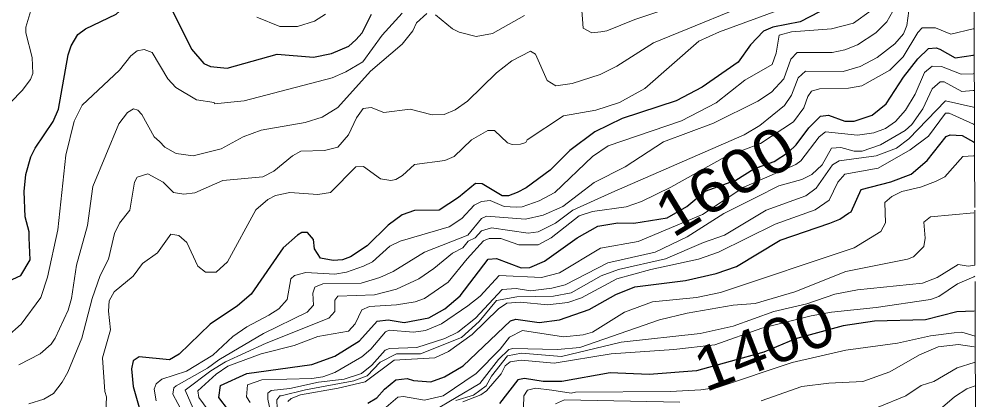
# Model space of a CAD drawing. Extents: x 423 to 448.8, y 7456.3 to 7484.
# Drawn here: x 446.924 to 448.67, y 7481.99 to 7482.685 of the extents above; entities that cross this region are included whole.
import ezdxf
from ezdxf.enums import TextEntityAlignment as Align

# ---------------------------------------------------------------- set-up
doc = ezdxf.new("R2010")
doc.units = 0
doc.header["$LTSCALE"] = 0.032
doc.linetypes.add('SHORT_DASHED', pattern=[2.7, 1.5, -1.2])
for name, color, linetype, lineweight in [('1', 7, 'Continuous', 25), ('2', 7, 'Continuous', 13), ('22', 7, 'SHORT_DASHED', 13)]:
    doc.layers.add(name, color=color, linetype=linetype, lineweight=lineweight)
doc.layers.add('61', color=7, linetype='Continuous')

msp = doc.modelspace()

# ---------------------------------------------------------------- linework, layer by layer
at = {"layer": '1'}
for points in [[(446.8682, 7482.1899), (446.927, 7482.217), (446.944, 7482.2456), (446.9425, 7482.2858), (446.9425, 7482.2966), (446.9348, 7482.3237), (446.9332, 7482.3701), (446.9363, 7482.4011), (446.9456, 7482.4336), (446.9533, 7482.449), (446.9858, 7482.4977), (446.9959, 7482.5202), (447.0137, 7482.6192), (447.0191, 7482.6362), (447.0314, 7482.6563), (447.0453, 7482.6671), (447.1011, 7482.6934), (447.1359, 7482.7251), (447.1536, 7482.7367)], [(447.1962, 7482.7158), (447.2387, 7482.63), (447.2611, 7482.6037), (447.2735, 7482.5983), (447.3037, 7482.5952), (447.395, 7482.6207), (447.4615, 7482.6153), (447.494, 7482.6222), (447.5257, 7482.6354), (447.5388, 7482.647), (447.5504, 7482.6594), (447.5674, 7482.6934)], [(448.385, 7482.698), (448.3494, 7482.6795), (448.2999, 7482.6702), (448.2829, 7482.6625), (448.2589, 7482.6377), (448.2365, 7482.606), (448.1707, 7482.5604), (448.1236, 7482.5356), (448.0246, 7482.5032), (447.9751, 7482.4792), (447.9294, 7482.4451), (447.8931, 7482.4088), (447.8498, 7482.3771), (447.8328, 7482.3686), (447.8173, 7482.3624), (447.8057, 7482.3624), (447.7693, 7482.384), (447.757, 7482.3848), (447.726, 7482.3593), (447.6904, 7482.3361), (447.6456, 7482.3353), (447.6231, 7482.3276), (447.5976, 7482.309), (447.559, 7482.2711), (447.5288, 7482.251), (447.5141, 7482.2456), (447.4971, 7482.244), (447.4739, 7482.2487), (447.463, 7482.2657), (447.4615, 7482.2827), (447.4506, 7482.2951), (447.4398, 7482.2951), (447.4321, 7482.2904), (447.4058, 7482.2672), (447.3478, 7482.183), (447.3223, 7482.1613), (447.2728, 7482.128), (447.2163, 7482.0731), (447.1985, 7482.063), (447.1428, 7482.0684), (447.132, 7482.0615), (447.1289, 7482.0468), (447.132, 7482.0143), (447.1513, 7481.9463)], [(447.7802, 7482.2464), (447.7956, 7482.2479), (447.8405, 7482.2309), (447.856, 7482.2317), (447.883, 7482.2432), (447.9426, 7482.2858), (447.9805, 7482.3067), (448.0168, 7482.3129), (448.0462, 7482.3121), (448.1066, 7482.3224), (448.1426, 7482.3428), (448.176, 7482.3709), (448.232, 7482.3909), (448.2653, 7482.4113), (448.3022, 7482.425), (448.3285, 7482.442), (448.3424, 7482.4552), (448.3656, 7482.4861), (448.3865, 7482.5078), (448.4012, 7482.5093), (448.4314, 7482.4985), (448.4484, 7482.4985), (448.4809, 7482.5093), (448.5064, 7482.5302), (448.5381, 7482.579), (448.5644, 7482.6122), (448.5838, 7482.6308), (448.5977, 7482.6323), (448.6047, 7482.63), (448.6325, 7482.6138), (448.6655, 7482.6189), (448.6675, 7482.6192)], [(447.5605, 7481.9842), (447.5767, 7481.9934), (447.5906, 7482.0097), (447.6115, 7482.0267), (447.6324, 7482.029), (447.644, 7482.0251), (447.6757, 7482.0228), (447.7005, 7482.0321), (447.7345, 7482.0522), (447.8211, 7482.1342), (447.8304, 7482.1373), (447.873, 7482.1311), (447.9101, 7482.1357), (447.9643, 7482.1551), (448.013, 7482.1821), (448.0478, 7482.1961), (448.1406, 7482.2077), (448.1963, 7482.2208), (448.2334, 7482.2332), (448.3131, 7482.2812), (448.4036, 7482.3121), (448.4221, 7482.3198), (448.4376, 7482.3307), (448.443, 7482.333), (448.4608, 7482.374), (448.515, 7482.3879), (448.5521, 7482.4018), (448.5815, 7482.4266), (448.6163, 7482.4706), (448.6232, 7482.4737), (448.6456, 7482.4722), (448.666, 7482.4608), (448.668, 7482.4597)], [(447.306, 7481.971), (447.2882, 7481.9942), (447.2913, 7482.0159), (447.3393, 7482.0383), (447.4584, 7482.0545), (447.5001, 7482.07), (447.545, 7482.0979), (447.5775, 7482.1334), (447.5976, 7482.1357), (447.627, 7482.1311), (447.6719, 7482.1396), (447.7013, 7482.1559), (447.7291, 7482.1799), (447.7802, 7482.2464)], [(448.6671, 7482.152), (448.6356, 7482.1505), (448.5784, 7482.1358), (448.4856, 7482.1334), (448.428, 7482.1251), (448.3414, 7482.1012), (448.2836, 7482.077), (448.1607, 7482.0429), (448.0741, 7482.036), (448.0029, 7482.039), (447.9147, 7482.0236), (447.8807, 7482.0236), (447.8467, 7482.029), (447.8343, 7482.0267), (447.801, 7481.9834)]]:
    msp.add_lwpolyline(points, dxfattribs=at)
at = {"layer": '2'}
for points in [[(446.9417, 7481.9826), (446.9688, 7481.9911), (446.9866, 7482.0019), (447.0028, 7482.0221), (447.0129, 7482.0406), (447.0384, 7482.1025), (447.057, 7482.1752), (447.0716, 7482.217), (447.0871, 7482.2464), (447.0979, 7482.2935), (447.1073, 7482.3121), (447.1258, 7482.3361), (447.1343, 7482.3871), (447.1397, 7482.3964), (447.1591, 7482.4026), (447.1869, 7482.3871), (447.2055, 7482.3686), (447.2248, 7482.3655), (447.2449, 7482.3678), (447.296, 7482.3902), (447.3687, 7482.3972), (447.3888, 7482.4073), (447.4228, 7482.4351), (447.4383, 7482.4436), (447.4816, 7482.4451), (447.5056, 7482.4513), (447.5249, 7482.4738), (447.5396, 7482.5047), (447.552, 7482.5217), (447.5667, 7482.5233), (447.5899, 7482.514), (447.6379, 7482.5202), (447.6781, 7482.5101), (447.6997, 7482.5109), (447.7198, 7482.5194), (447.7422, 7482.5349), (447.7956, 7482.5867), (447.8235, 7482.6083), (447.8575, 7482.6261), (447.8668, 7482.6207), (447.8877, 7482.5727), (447.9039, 7482.5627), (447.9333, 7482.5673), (447.9844, 7482.5836), (448.0153, 7482.5991), (448.0818, 7482.6416), (448.2968, 7482.7298)], [(447.2225, 7481.9664), (447.2047, 7482.0004), (447.2062, 7482.012), (447.2109, 7482.0158), (447.2681, 7482.0476), (447.2882, 7482.063), (447.3702, 7482.111), (447.4499, 7482.1497), (447.4615, 7482.1628), (447.4599, 7482.1845), (447.4638, 7482.1953), (447.4677, 7482.1976), (447.4785, 7482.2015), (447.5481, 7482.2031), (447.5822, 7482.2131), (447.6069, 7482.2239), (447.6641, 7482.2595), (447.743, 7482.2904), (447.7677, 7482.3206), (447.7771, 7482.3253), (447.8482, 7482.3198), (447.8807, 7482.3268), (447.9163, 7482.343), (447.9735, 7482.3863), (448.03, 7482.415), (448.1004, 7482.4606), (448.1916, 7482.4946), (448.2721, 7482.5348), (448.2976, 7482.5511), (448.32, 7482.5759), (448.3324, 7482.6115), (448.344, 7482.6238), (448.4082, 7482.6238), (448.4314, 7482.6285), (448.4546, 7482.6377), (448.4879, 7482.6594), (448.508, 7482.6795), (448.5351, 7482.729)], [(447.9503, 7482.7089), (447.9534, 7482.6679), (447.9696, 7482.6594), (447.9859, 7482.6617), (447.9967, 7482.6633), (448.0478, 7482.6842), (448.1863, 7482.7308)], [(446.9456, 7482.7004), (446.9363, 7482.6702), (446.9363, 7482.6594), (446.9479, 7482.6145), (446.9487, 7482.5852), (446.9448, 7482.5743), (446.9294, 7482.5542), (446.8667, 7482.4908)], [(448.3139, 7482.7019), (448.2025, 7482.6617), (448.1646, 7482.6447), (448.0663, 7482.558), (448.0199, 7482.5326), (447.9766, 7482.5186), (447.9178, 7482.5085), (447.8513, 7482.4644), (447.849, 7482.4598), (447.839, 7482.4568), (447.8242, 7482.456), (447.8157, 7482.459), (447.7917, 7482.4815), (447.7794, 7482.4815), (447.75, 7482.4645), (447.7183, 7482.4343), (447.7013, 7482.4266), (447.6456, 7482.4196), (447.6239, 7482.3995), (447.6116, 7482.3918), (447.6023, 7482.3902), (447.5837, 7482.3933), (447.5528, 7482.4157), (447.5388, 7482.415), (447.4924, 7482.3686), (447.4692, 7482.3647), (447.4182, 7482.3685), (447.3919, 7482.3631), (447.378, 7482.3554), (447.3563, 7482.3369), (447.3045, 7482.2417), (447.2836, 7482.2232), (447.2642, 7482.2232), (447.2503, 7482.234), (447.2302, 7482.2773), (447.2155, 7482.2897), (447.2008, 7482.292), (447.1768, 7482.258), (447.149, 7482.2386), (447.132, 7482.2154), (447.0972, 7482.1868), (447.0886, 7482.1706), (447.0871, 7482.152), (447.091, 7482.118), (447.0763, 7482.0669), (447.0802, 7482.0051), (447.0832, 7481.9958), (447.0825, 7481.9679)], [(447.1738, 7481.988), (447.1707, 7482.0097), (447.1738, 7482.019), (447.1846, 7482.0275), (447.2295, 7482.0422), (447.2774, 7482.0716), (447.3138, 7482.1056), (447.3393, 7482.1234), (447.3795, 7482.1443), (447.398, 7482.1559), (447.4135, 7482.1729), (447.4197, 7482.2108), (447.4267, 7482.217), (447.4476, 7482.2224), (447.5002, 7482.2193), (447.5218, 7482.2232), (447.5528, 7482.234), (447.569, 7482.2417), (447.6007, 7482.2703), (447.6192, 7482.2796), (447.709, 7482.3059), (447.7322, 7482.3206), (447.7546, 7482.3453), (447.7678, 7482.3516), (447.784, 7482.3539), (447.8096, 7482.343), (447.8312, 7482.3415), (447.842, 7482.3423), (447.873, 7482.3531), (447.9016, 7482.3686), (447.9704, 7482.4343), (447.999, 7482.4537), (448.1329, 7482.4993), (448.1963, 7482.5318), (448.2488, 7482.5735), (448.2984, 7482.6021), (448.3061, 7482.6223), (448.3115, 7482.6555), (448.334, 7482.6617), (448.4067, 7482.6671), (448.4469, 7482.6772), (448.4793, 7482.7004)], [(446.9015, 7482.1048), (446.9278, 7482.128), (446.9634, 7482.1768), (446.9758, 7482.2139), (446.9943, 7482.3005), (447.009, 7482.4366), (447.0245, 7482.4985), (447.0391, 7482.5279), (447.1072, 7482.5913), (447.1281, 7482.6176), (447.1397, 7482.6269), (447.1521, 7482.6292), (447.1668, 7482.6238), (447.1954, 7482.5758), (447.2101, 7482.5596), (447.248, 7482.5372), (447.2797, 7482.5326), (447.2805, 7482.5302), (447.3347, 7482.5356), (447.4955, 7482.5774), (447.5203, 7482.5882), (447.5512, 7482.6068), (447.5868, 7482.6555), (447.6231, 7482.6957)], [(446.9232, 7482.0538), (446.9626, 7482.0739), (446.9827, 7482.0917), (446.9897, 7482.1025), (447.0136, 7482.1536), (447.0198, 7482.1752), (447.0284, 7482.2355), (447.0485, 7482.3083), (447.0585, 7482.3794), (447.1057, 7482.4939), (447.1219, 7482.514), (447.1328, 7482.5209), (447.1405, 7482.5186), (447.1482, 7482.5109), (447.1706, 7482.4699), (447.18, 7482.4614), (447.19, 7482.4513), (447.2109, 7482.4397), (447.2418, 7482.4351), (447.2929, 7482.4482), (447.3331, 7482.4699), (447.3656, 7482.4823), (447.446, 7482.4962), (447.477, 7482.5055), (447.5056, 7482.5233), (447.5651, 7482.5898), (447.6231, 7482.6392), (447.6425, 7482.6632), (447.6494, 7482.6779), (447.668, 7482.695)], [(448.5482, 7482.6996), (448.5443, 7482.6733), (448.5382, 7482.6579), (448.5226, 7482.6393), (448.4902, 7482.6145), (448.4593, 7482.5983), (448.4283, 7482.589), (448.3595, 7482.5898), (448.3463, 7482.5774), (448.334, 7482.5457), (448.3208, 7482.5271), (448.2759, 7482.4908), (448.2473, 7482.4738), (448.006, 7482.3686), (447.9348, 7482.3361), (447.9031, 7482.3121), (447.8714, 7482.2966), (447.8529, 7482.2943), (447.7864, 7482.3036), (447.7677, 7482.2982), (447.7562, 7482.2858), (447.7438, 7482.2796), (447.7337, 7482.2672), (447.7152, 7482.2579), (447.6812, 7482.2294), (447.6533, 7482.2108), (447.6131, 7482.1922), (447.5729, 7482.1814), (447.5056, 7482.1791), (447.5002, 7482.1721), (447.5002, 7482.1512), (447.4893, 7482.1388), (447.375, 7482.0935), (447.3007, 7482.0593), (447.2736, 7482.0428), (447.2271, 7482.0074), (447.2418, 7481.9741)], [(447.3579, 7482.688), (447.3996, 7482.671), (447.4321, 7482.671), (447.463, 7482.6811), (447.4831, 7482.6934)], [(447.6842, 7482.6926), (447.7152, 7482.6671), (447.7275, 7482.6609), (447.7585, 7482.6532), (447.7879, 7482.6586), (447.8467, 7482.6911)], [(447.9704, 7482.3337), (448.0323, 7482.3423), (448.0602, 7482.3516), (448.1135, 7482.3779), (448.2126, 7482.4335), (448.2771, 7482.4575), (448.3378, 7482.497), (448.3564, 7482.5225), (448.3634, 7482.5434), (448.3703, 7482.5534), (448.385, 7482.5573), (448.4376, 7482.5588), (448.4624, 7482.5627), (448.5134, 7482.5913), (448.5374, 7482.616), (448.5645, 7482.6602), (448.5721, 7482.6687), (448.576, 7482.6686), (448.5969, 7482.6687), (448.6248, 7482.6571), (448.6653, 7482.6667), (448.6673, 7482.6672)], [(448.6676, 7482.5852), (448.6656, 7482.5851), (448.6433, 7482.5843), (448.6078, 7482.5983), (448.5907, 7482.5991), (448.5768, 7482.5874), (448.5598, 7482.548), (448.542, 7482.5186), (448.5234, 7482.4977), (448.5057, 7482.4853), (448.484, 7482.4769), (448.4546, 7482.473), (448.3958, 7482.4792), (448.3842, 7482.4699), (448.3509, 7482.4258), (448.3417, 7482.4196), (448.2467, 7482.3779), (448.1716, 7482.3284), (448.054, 7482.2789), (447.9851, 7482.2665), (447.9101, 7482.2216), (447.8776, 7482.2131), (447.8003, 7482.217), (447.7654, 7482.1791), (447.743, 7482.1613), (447.6951, 7482.1288), (447.6657, 7482.1164), (447.644, 7482.1133), (447.5992, 7482.1172), (447.593, 7482.1141), (447.5659, 7482.0824), (447.5497, 7482.0684), (447.5002, 7482.0398), (447.4785, 7482.0321), (447.4584, 7482.029), (447.3671, 7482.0267), (447.3408, 7482.0174), (447.3392, 7481.9958), (447.3454, 7481.9849)], [(447.3872, 7481.9478), (447.378, 7481.9911), (447.378, 7482.002), (447.3841, 7482.0073), (447.4182, 7482.0105), (447.4707, 7482.022), (447.5173, 7482.028), (447.5488, 7482.0378), (447.5676, 7482.0535), (447.5922, 7482.0808), (447.5999, 7482.0839), (447.6502, 7482.0855), (447.7013, 7482.1017), (447.7245, 7482.1133), (447.757, 7482.1388), (447.8057, 7482.1914), (447.8312, 7482.193), (447.8575, 7482.1891), (447.8962, 7482.1937), (447.9209, 7482.2), (447.9983, 7482.2402), (448.023, 7482.2456), (448.0849, 7482.2595), (448.1437, 7482.2873), (448.2102, 7482.3299), (448.2697, 7482.36), (448.311, 7482.3804), (448.3525, 7482.3918), (448.3711, 7482.4011), (448.3896, 7482.4188), (448.4067, 7482.449), (448.4237, 7482.4506), (448.4484, 7482.4436), (448.4631, 7482.4436), (448.4964, 7482.4552), (448.5413, 7482.4815), (448.5536, 7482.4923), (448.5737, 7482.5209), (448.5907, 7482.5573), (448.6054, 7482.5704), (448.6124, 7482.5704), (448.6449, 7482.5526), (448.6657, 7482.5544), (448.6677, 7482.5546)], [(448.6678, 7482.5233), (448.6658, 7482.5238), (448.6147, 7482.5356), (448.5482, 7482.466), (448.5257, 7482.449), (448.4887, 7482.4351), (448.4206, 7482.4258), (448.409, 7482.4188), (448.3788, 7482.3763), (448.3602, 7482.3624), (448.2876, 7482.3361), (448.2118, 7482.2904), (448.1731, 7482.2773), (448.1041, 7482.2475), (448.0178, 7482.2277), (447.9863, 7482.2164), (447.9315, 7482.1853), (447.8992, 7482.1793), (447.8324, 7482.1782), (447.7956, 7482.1711), (447.7639, 7482.1331), (447.7312, 7482.104), (447.6566, 7482.074), (447.613, 7482.074), (447.583, 7482.0585), (447.5594, 7482.034), (447.5349, 7482.0249), (447.4467, 7482.0085), (447.4023, 7481.9975), (447.4001, 7481.9975), (447.3943, 7481.9903), (447.395, 7481.9743)], [(447.4143, 7481.9872), (447.4205, 7481.9927), (447.4375, 7481.9989), (447.5064, 7482.0112), (447.5559, 7482.0228), (447.6084, 7482.0623), (447.6827, 7482.0669), (447.7075, 7482.0785), (447.7508, 7482.1094), (447.7987, 7482.1559), (447.8142, 7482.1667), (447.839, 7482.1682), (447.8885, 7482.1636), (447.9256, 7482.1675), (447.9503, 7482.176), (448.0153, 7482.2108), (448.0772, 7482.2278), (448.1638, 7482.2464), (448.2009, 7482.2595), (448.3038, 7482.3105), (448.3773, 7482.3369), (448.4028, 7482.3546), (448.4183, 7482.3871), (448.4314, 7482.4018), (448.4918, 7482.4127), (448.5505, 7482.4459), (448.5838, 7482.4714), (448.6147, 7482.5132), (448.6216, 7482.5132), (448.6659, 7482.4927), (448.6679, 7482.4918)], [(448.6681, 7482.4353), (448.6661, 7482.4352), (448.6464, 7482.4343), (448.614, 7482.3972), (448.5969, 7482.3886), (448.5691, 7482.3779), (448.5351, 7482.3701), (448.5172, 7482.3608), (448.5041, 7482.35), (448.5057, 7482.3128), (448.4971, 7482.2974), (448.4484, 7482.2672), (448.204, 7482.186), (448.1607, 7482.1768), (448.0803, 7482.169), (448.0292, 7482.1497), (447.9704, 7482.1133), (447.9534, 7482.1087), (447.9178, 7482.1048), (447.8428, 7482.1164), (447.8188, 7482.1041), (447.8018, 7482.0824), (447.7585, 7482.0383), (447.6982, 7481.9973), (447.6641, 7481.9896), (447.6254, 7481.9964), (447.6155, 7481.9952), (447.5852, 7481.9694)], [(447.2774, 7481.9594), (447.2519, 7481.9942), (447.2503, 7482.0066), (447.2836, 7482.0367), (447.3052, 7482.0515), (447.3656, 7482.0739), (447.4259, 7482.0893), (447.4692, 7482.1056), (447.5249, 7482.1156), (447.5373, 7482.1288), (447.5497, 7482.1543), (447.5636, 7482.1605), (447.6131, 7482.1636), (447.6471, 7482.169), (447.6641, 7482.1752), (447.7074, 7482.2046), (447.7415, 7482.2471), (447.7716, 7482.2804), (447.7817, 7482.2843), (447.8034, 7482.2843), (447.8359, 7482.2727), (447.8714, 7482.2727), (447.8954, 7482.2858), (447.9464, 7482.326), (447.9704, 7482.3337)], [(448.433, 7482.2239), (448.5459, 7482.2464), (448.5567, 7482.251), (448.5753, 7482.2696), (448.5776, 7482.2851), (448.5753, 7482.3144), (448.5876, 7482.3237), (448.6665, 7482.3314)], [(448.6688, 7482.2358), (448.6565, 7482.234), (448.6379, 7482.2371), (448.6, 7482.2131), (448.5729, 7482.2031), (448.4546, 7482.1907), (448.4129, 7482.1829), (448.3618, 7482.1651), (448.3015, 7482.1512), (448.2272, 7482.1242), (448.1669, 7482.111), (448.023, 7482.0955), (447.9138, 7482.069), (447.841, 7482.0754), (447.8154, 7482.0701), (447.7862, 7482.0331), (447.7764, 7482.0158), (447.7532, 7481.9985), (447.7209, 7481.9888)], [(447.6355, 7481.9432), (447.7647, 7482.0197), (447.7987, 7482.0638), (447.818, 7482.0816), (447.825, 7482.0839), (447.907, 7482.0816), (447.9472, 7482.0855), (448.0926, 7482.1358), (448.1437, 7482.1481), (448.2272, 7482.1628), (448.2674, 7482.1659), (448.3402, 7482.1868), (448.433, 7482.2239)], [(447.7338, 7481.9865), (447.767, 7481.9989), (447.7771, 7482.0066), (447.8041, 7482.0375), (447.8111, 7482.0522), (447.8204, 7482.0592), (447.8405, 7482.0623), (447.9008, 7482.0569), (448.0045, 7482.0739), (448.1189, 7482.0816), (448.1939, 7482.0901), (448.2795, 7482.1207), (448.3696, 7482.1432), (448.4071, 7482.15), (448.4887, 7482.1582), (448.5877, 7482.1729), (448.6031, 7482.1783), (448.6371, 7482.2015), (448.6669, 7482.2145), (448.6688, 7482.2154)], [(447.8443, 7481.9556), (447.8451, 7481.9973), (447.8521, 7482.0074), (447.8668, 7482.0112), (447.8962, 7482.0074), (447.9317, 7482.002), (447.9395, 7482.0043), (448.1128, 7482.0051), (448.1684, 7482.0081), (448.1986, 7482.0128), (448.3352, 7482.0583), (448.433, 7482.0809), (448.5273, 7482.0932), (448.5877, 7482.1071), (448.631, 7482.1125), (448.6449, 7482.1133), (448.6692, 7482.1062)], [(448.6673, 7482.087), (448.6387, 7482.0909), (448.6016, 7482.087), (448.5676, 7482.0723), (448.5134, 7482.0414), (448.4639, 7482.0236), (448.402, 7482.0205), (448.3525, 7482.0143), (448.2783, 7481.988)], [(448.5938, 7482.0236), (448.6364, 7482.0484), (448.6674, 7482.0579), (448.6694, 7482.0585)], [(448.4918, 7481.9764), (448.5428, 7481.9973), (448.5706, 7482.0159), (448.5938, 7482.0236)], [(448.5884, 7481.9586), (448.6317, 7481.9957), (448.6542, 7482.0104), (448.6675, 7482.0147), (448.6695, 7482.0153)], [(448.1298, 7481.9857), (447.9194, 7481.9903), (447.9031, 7481.9826)]]:
    msp.add_lwpolyline(points, dxfattribs=at)
at = {"layer": '22'}
for points in [[(448.6688, 7482.2358), (448.6684, 7482.3409), (448.6681, 7482.4353), (448.6679, 7482.4918), (448.6678, 7482.5233), (448.6677, 7482.5546), (448.6676, 7482.5852), (448.6675, 7482.6192), (448.6671, 7482.7275), (448.6666, 7482.8866)], [(448.6704, 7481.7347), (448.6703, 7481.7761), (448.6703, 7481.7881), (448.6698, 7481.9261), (448.6697, 7481.9682), (448.6695, 7482.0153), (448.6694, 7482.0585), (448.6692, 7482.1062), (448.6688, 7482.2358)]]:
    msp.add_lwpolyline(points, dxfattribs=at)

# ---------------------------------------------------------------- texts
at = {"layer": '61'}
for s, rotation, width, p in [('1600', 31.44, 1.15, (448.2337, 7482.3554)), ('1400', 21.301, 1.1, (448.2983, 7482.0509))]:
    msp.add_text(s, height=0.08, rotation=rotation, dxfattribs=dict(at, width=width)).set_placement(p, align=Align.CENTER)

doc.saveas('drawing.dxf')
